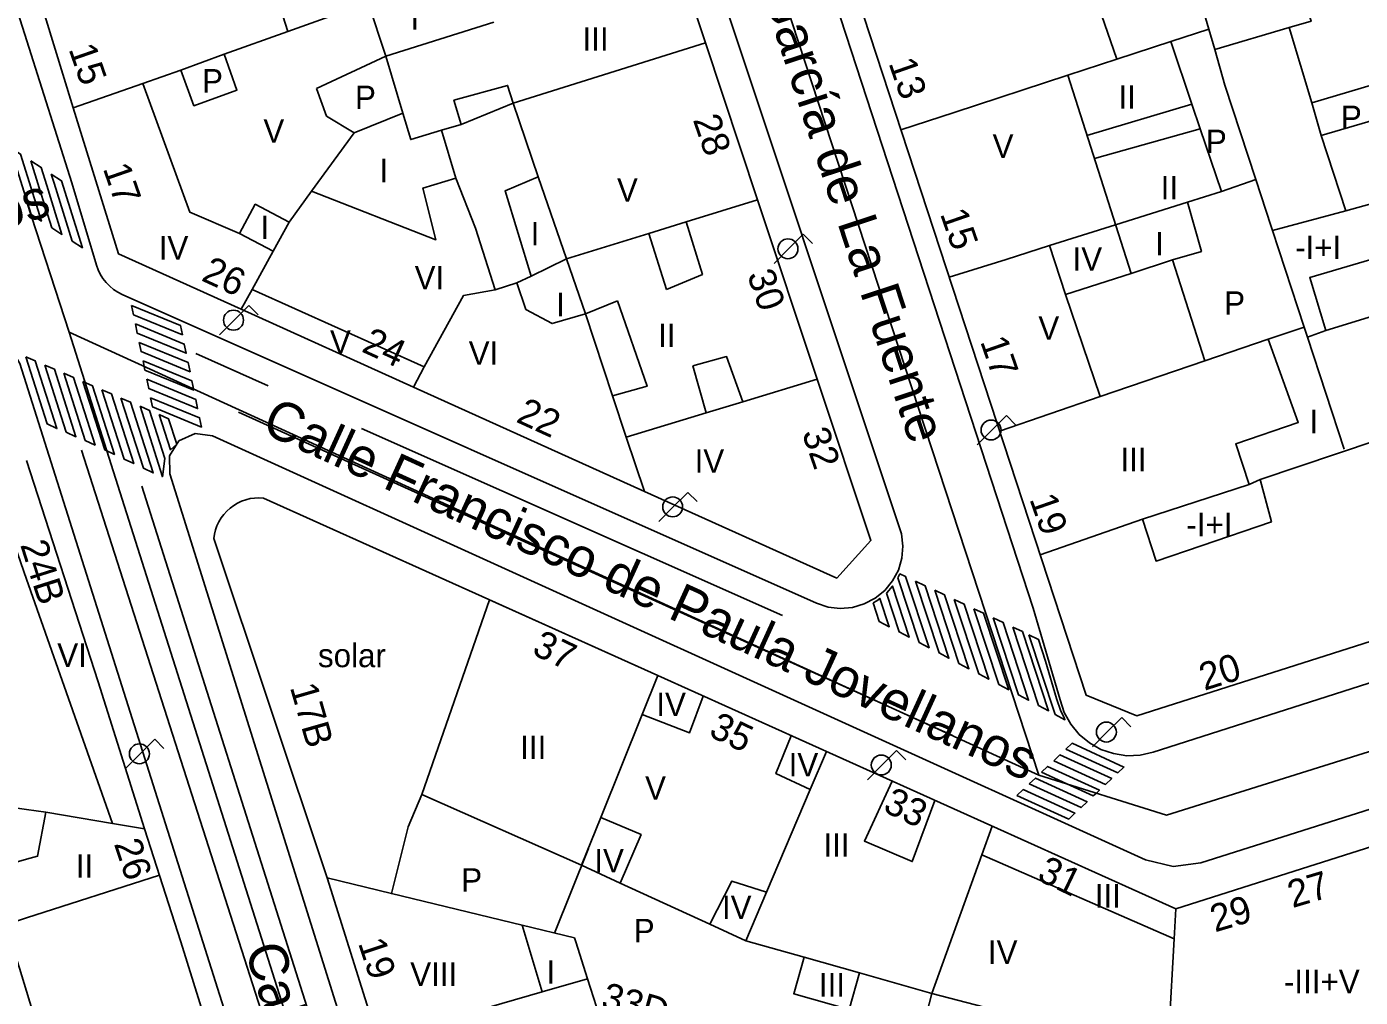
# Model space of a CAD drawing. Extents: x 282771 to 285132, y 4823109 to 4825496.
# Drawn here: x 284891.1 to 284976.4, y 4823659.6 to 4823721.7 of the extents above; entities that cross this region are included whole.
import ezdxf

# ---------------------------------------------------------------- set-up
doc = ezdxf.new("R2010")
doc.units = 0
for name, color, linetype in [('ACERA-BORDILLO', 7, 'Continuous'), ('CALLE-EJE', 7, 'Continuous'), ('CALLE-TEXTO', 7, 'Continuous'), ('EDIFICIO', 7, 'Continuous'), ('EDIFICIO-PROYECTADO', 7, 'Continuous'), ('FAROLA', 7, 'Continuous'), ('INTERIOR-EDIFICIO', 7, 'Continuous'), ('MEDIANERA', 7, 'Continuous'), ('NUM-PORTAL', 7, 'Continuous'), ('NUM-VADO', 7, 'Continuous'), ('PASO-PEATONES', 7, 'Continuous'), ('SENAL-VIARIA', 7, 'Continuous'), ('TXT-ALTURA-EDIFICIO', 7, 'Continuous')]:
    doc.layers.add(name, color=color, linetype=linetype)

msp = doc.modelspace()

# ---------------------------------------------------------------- linework, layer by layer
at = {"layer": 'ACERA-BORDILLO'}
for points in [[(284971.513, 4823780.843), (284999.853, 4823691.496), (284999.954, 4823691.123), (285000.021, 4823690.729), (285000.053, 4823690.319), (285000.044, 4823689.898), (284999.993, 4823689.47), (284999.897, 4823689.044), (284999.757, 4823688.625), (284999.574, 4823688.221), (284999.35, 4823687.837), (284999.089, 4823687.481), (284998.796, 4823687.156), (284998.477, 4823686.867), (284998.138, 4823686.617), (284997.785, 4823686.405), (284997.425, 4823686.233), (284997.063, 4823686.099), (284963.165, 4823675.274)], [(284963.165, 4823675.274), (284962.335, 4823675.084), (284961.485, 4823675.044), (284960.645, 4823675.174), (284959.835, 4823675.444), (284959.095, 4823675.864), (284958.435, 4823676.404), (284957.895, 4823677.064), (284957.485, 4823677.804), (284957.215, 4823678.614), (284955.495, 4823684.474), (284928.534, 4823767.111)], [(284893.966, 4823711.694), (284895.538, 4823706.435), (284895.644, 4823706.137), (284895.784, 4823705.847), (284895.957, 4823705.57), (284896.16, 4823705.313), (284896.389, 4823705.079), (284896.642, 4823704.872), (284896.911, 4823704.696), (284897.194, 4823704.553), (284941.625, 4823684.804), (284942.365, 4823684.554), (284943.145, 4823684.464), (284943.935, 4823684.534), (284944.685, 4823684.754), (284945.385, 4823685.124), (284945.995, 4823685.614), (284946.495, 4823686.224), (284946.865, 4823686.924), (284947.085, 4823687.674), (284947.155, 4823688.454), (284947.075, 4823689.244), (284921.809, 4823765.047)], [(284881.735, 4823750.132), (284891.076, 4823720.774), (284893.966, 4823711.694)], [(284889.987, 4823701.258), (284890.637, 4823700.136), (284917.28, 4823615.968)], [(284999.744, 4823678.814), (284966.234, 4823668.188), (284964.445, 4823667.962), (284962.692, 4823668.385), (284902.974, 4823695.504), (284901.85, 4823695.661), (284900.822, 4823695.181), (284900.22, 4823694.219), (284900.238, 4823693.084), (284924.49, 4823615.744), (284925.165, 4823614.465), (284926.347, 4823613.454), (284927.826, 4823612.97), (284929.269, 4823613.059), (285012.984, 4823633.818)]]:
    msp.add_lwpolyline(points, dxfattribs=at)
at = {"layer": 'CALLE-EJE'}
for points in [[(284955.855, 4823673.804), (284922.534, 4823775.414)], [(284893.795, 4823702.134), (284891.076, 4823710.454)], [(284955.855, 4823673.804), (284893.795, 4823702.134)], [(284923.785, 4823607.653), (284893.795, 4823702.134)], [(285005.746, 4823684.315), (284964.035, 4823671.244), (284955.855, 4823673.804)]]:
    msp.add_lwpolyline(points, dxfattribs=at)
at = {"layer": 'EDIFICIO'}
for points in [[(284970.016, 4823777.976), (284966.906, 4823780.216), (284932.316, 4823769.605), (284930.396, 4823765.855), (284958.885, 4823678.914), (284962.125, 4823677.584), (284995.946, 4823688.365), (284997.436, 4823692.355), (284970.016, 4823777.976)], [(284890.836, 4823726.974), (284891.076, 4823726.184), (284894.056, 4823716.504), (284896.955, 4823707.144), (284904.795, 4823703.604), (284915.825, 4823698.624), (284930.615, 4823691.954), (284942.935, 4823686.404), (284945.115, 4823688.804), (284941.666, 4823699.144), (284937.856, 4823710.615), (284934.516, 4823720.655), (284932.956, 4823725.345), (284929.496, 4823735.745), (284926.006, 4823746.225), (284923.676, 4823753.235), (284920.536, 4823762.705), (284917.396, 4823764.175), (284910.446, 4823761.975), (284901.036, 4823758.995), (284891.076, 4823755.845)], [(284906.925, 4823643.964), (284900.935, 4823663.124), (284898.625, 4823670.354), (284895.645, 4823679.774), (284891.075, 4823693.934)], [(284964.635, 4823665.254), (284931.475, 4823680.164), (284920.705, 4823685.014), (284916.365, 4823672.554), (284915.485, 4823670.484), (284914.425, 4823666.224), (284910.315, 4823667.224), (284913.545, 4823656.904)], [(284982.275, 4823670.845), (284972.205, 4823667.654), (284964.635, 4823665.254)]]:
    msp.add_lwpolyline(points, dxfattribs=at)
at = {"layer": 'EDIFICIO-PROYECTADO'}
for p, q in [((284931.475, 4823680.164), (284906.224, 4823691.528)), ((284910.315, 4823667.224), (284903.05, 4823688.93))]:
    msp.add_line(p, q, dxfattribs=at)
msp.add_arc((284905.927, 4823688.653), 2.89, 84.08755, 174.49437, dxfattribs=at)
at = {"layer": 'FAROLA'}
for p, q in [((284940.781, 4823708.406), (284939.841, 4823707.476)), ((284941.371, 4823707.816), (284940.781, 4823708.406)), ((284939.841, 4823707.476), (284938.911, 4823706.536)), ((284905.293, 4823703.838), (284904.353, 4823702.908)), ((284905.883, 4823703.248), (284905.293, 4823703.838)), ((284904.353, 4823702.908), (284903.423, 4823701.968)), ((284953.781, 4823696.811), (284952.841, 4823695.881)), ((284954.371, 4823696.221), (284953.781, 4823696.811)), ((284952.841, 4823695.881), (284951.911, 4823694.941)), ((284933.402, 4823691.892), (284932.462, 4823690.962)), ((284933.992, 4823691.302), (284933.402, 4823691.892)), ((284932.462, 4823690.962), (284931.532, 4823690.022)), ((284961.16, 4823677.486), (284960.22, 4823676.556)), ((284961.75, 4823676.896), (284961.16, 4823677.486)), ((284960.22, 4823676.556), (284959.29, 4823675.616)), ((284899.271, 4823676.094), (284898.331, 4823675.164)), ((284899.861, 4823675.504), (284899.271, 4823676.094)), ((284946.754, 4823675.378), (284945.814, 4823674.448)), ((284947.344, 4823674.788), (284946.754, 4823675.378)), ((284898.331, 4823675.164), (284897.401, 4823674.224)), ((284945.814, 4823674.448), (284944.884, 4823673.508))]:
    msp.add_line(p, q, dxfattribs=at)
for centre in [(284939.801, 4823707.476), (284904.313, 4823702.908), (284952.801, 4823695.881), (284932.422, 4823690.962), (284960.18, 4823676.556), (284898.291, 4823675.164), (284945.774, 4823674.448)]:
    msp.add_circle(centre, 0.638, dxfattribs=at)
at = {"layer": 'INTERIOR-EDIFICIO'}
for p, q in [((284914.066, 4823719.804), (284912.926, 4823723.214)), ((284909.636, 4823717.734), (284914.066, 4823719.804)), ((284926.846, 4823703.314), (284928.886, 4823704.154))]:
    msp.add_line(p, q, dxfattribs=at)
for points in [[(284978.056, 4823718.215), (284973.326, 4823716.825), (284971.876, 4823721.625), (284973.278, 4823722.038), (284967.366, 4823740.995), (284964.076, 4823751.545), (284968.576, 4823752.945), (284967.656, 4823755.915), (284963.156, 4823754.515), (284961.796, 4823758.355), (284954.956, 4823756.125), (284952.666, 4823763.195), (284944.736, 4823761.075), (284947.416, 4823753.165), (284949.226, 4823753.745), (284954.346, 4823738.745), (284950.626, 4823737.595), (284951.496, 4823734.755), (284955.216, 4823735.905), (284960.856, 4823719.605), (284957.716, 4823718.575), (284961.766, 4823705.905)], [(284912.926, 4823723.214), (284907.786, 4823721.374), (284904.636, 4823731.324)], [(284920.986, 4823721.984), (284914.066, 4823719.804)], [(284900.946, 4823718.914), (284903.706, 4823719.924), (284904.536, 4823717.634), (284901.776, 4823716.624), (284900.946, 4823718.914)], [(284914.066, 4823719.804), (284915.146, 4823716.164), (284915.656, 4823714.464), (284917.616, 4823715.074), (284918.886, 4823715.434), (284918.416, 4823716.984), (284921.856, 4823717.924), (284922.216, 4823716.784), (284923.816, 4823712.084), (284925.626, 4823706.834), (284926.846, 4823703.314)], [(284926.846, 4823703.314), (284924.705, 4823702.694), (284923.016, 4823703.594), (284922.456, 4823705.294), (284921.066, 4823704.844), (284919.806, 4823708.794), (284918.536, 4823712.004), (284916.426, 4823711.354), (284917.266, 4823708.054), (284909.316, 4823711.154), (284912.046, 4823714.904), (284910.266, 4823715.964), (284909.636, 4823717.734)], [(284978.046, 4823710.605), (284975.516, 4823709.915), (284973.936, 4823714.725), (284978.666, 4823716.115)], [(284906.856, 4823707.324), (284904.706, 4823708.454), (284905.706, 4823710.324), (284907.876, 4823709.174), (284906.856, 4823707.324)], [(284932.016, 4823704.874), (284934.326, 4823705.834), (284933.276, 4823709.194), (284930.896, 4823708.464), (284932.016, 4823704.874)], [(284982.766, 4823704.875), (284974.226, 4823702.245), (284973.196, 4823705.635), (284979.076, 4823707.375)], [(284961.766, 4823705.905), (284957.566, 4823704.555), (284959.776, 4823698.015), (284966.476, 4823700.315), (284970.536, 4823701.685), (284972.466, 4823696.355), (284968.456, 4823694.995), (284969.316, 4823692.385), (284962.495, 4823690.175), (284963.365, 4823687.495), (284966.245, 4823688.475), (284970.745, 4823690.005), (284970.026, 4823692.705), (284984.876, 4823697.705)], [(284928.886, 4823704.154), (284930.785, 4823698.684), (284928.575, 4823698.074), (284926.846, 4823703.314)], [(284933.715, 4823699.984), (284935.876, 4823700.584), (284936.905, 4823697.694), (284934.555, 4823696.984), (284933.715, 4823699.984)], [(284920.705, 4823685.014), (284916.365, 4823672.554), (284926.595, 4823668.034), (284929.065, 4823666.894), (284934.805, 4823664.254), (284937.105, 4823663.204), (284940.828, 4823662.151), (284940.166, 4823659.811), (284943.715, 4823658.807), (284944.377, 4823661.146), (284949.015, 4823659.834), (284952.385, 4823658.964), (284953.905, 4823658.484), (284953.645, 4823657.804), (284956.115, 4823657.134), (284956.415, 4823658.024), (284962.105, 4823657.164), (284964.155, 4823657.044), (284964.295, 4823654.734), (284968.394, 4823654.23), (284969.953, 4823654.59), (284970.244, 4823656.962), (284973.609, 4823656.549), (284985.642, 4823659.329)], [(284888.595, 4823667.724), (284891.075, 4823668.414), (284891.775, 4823668.614), (284892.295, 4823671.434), (284891.075, 4823671.604), (284887.665, 4823672.094), (284885.565, 4823672.374), (284884.575, 4823675.944), (284883.725, 4823676.114), (284880.725, 4823674.184), (284880.275, 4823672.664), (284878.765, 4823672.874), (284876.965, 4823678.724), (284874.365, 4823677.894), (284876.035, 4823673.064), (284872.915, 4823673.263), (284868.753, 4823671.902), (284872.285, 4823661.103), (284877.505, 4823645.143)], [(284900.305, 4823629.503), (284891.075, 4823659.974), (284890.611, 4823661.44), (284889.876, 4823663.781), (284888.595, 4823667.724)], [(284930.625, 4823649.414), (284926.965, 4823660.774), (284926.215, 4823663.124), (284926.135, 4823663.384), (284922.785, 4823664.194), (284914.425, 4823666.224), (284910.315, 4823667.224)]]:
    msp.add_lwpolyline(points, dxfattribs=at)
at = {"layer": 'MEDIANERA'}
for p, q in [((284966.736, 4823721.535), (284964.296, 4823720.735)), ((284967.126, 4823720.225), (284966.736, 4823721.535)), ((284971.876, 4823721.625), (284967.126, 4823720.225)), ((284903.706, 4823719.924), (284907.786, 4823721.374)), ((284964.296, 4823720.735), (284960.856, 4823719.605)), ((284965.646, 4823716.735), (284964.296, 4823720.735)), ((284898.506, 4823718.054), (284900.946, 4823718.914)), ((284898.506, 4823718.054), (284894.056, 4823716.504)), ((284965.646, 4823716.735), (284958.936, 4823714.725)), ((284966.176, 4823715.155), (284965.646, 4823716.735)), ((284973.936, 4823714.725), (284973.326, 4823716.825)), ((284915.146, 4823716.164), (284912.046, 4823714.904)), ((284917.616, 4823715.074), (284918.536, 4823712.004)), ((284959.416, 4823713.245), (284966.176, 4823715.155)), ((284966.176, 4823715.155), (284967.546, 4823711.145)), ((284969.746, 4823711.905), (284967.546, 4823711.145)), ((284907.876, 4823709.174), (284909.316, 4823711.154)), ((284933.276, 4823709.194), (284937.856, 4823710.615)), ((284967.546, 4823711.145), (284965.366, 4823710.455)), ((284975.516, 4823709.915), (284970.816, 4823708.645)), ((284970.816, 4823708.645), (284972.836, 4823702.465)), ((284905.505, 4823704.874), (284906.856, 4823707.324)), ((284964.416, 4823706.765), (284961.766, 4823705.905)), ((284966.476, 4823700.315), (284964.416, 4823706.765)), ((284922.456, 4823705.294), (284923.356, 4823705.734)), ((284905.505, 4823704.874), (284904.795, 4823703.604)), ((284916.525, 4823699.924), (284905.505, 4823704.874)), ((284970.536, 4823701.685), (284972.836, 4823702.465)), ((284972.836, 4823702.465), (284973.046, 4823701.825)), ((284973.046, 4823701.825), (284974.226, 4823702.245)), ((284973.046, 4823701.825), (284975.406, 4823694.665)), ((284916.525, 4823699.924), (284915.825, 4823698.624)), ((284936.905, 4823697.694), (284941.666, 4823699.144)), ((284929.455, 4823695.434), (284928.575, 4823698.074)), ((284953.346, 4823695.815), (284959.776, 4823698.015)), ((284929.455, 4823695.434), (284934.555, 4823696.984)), ((284930.615, 4823691.954), (284929.455, 4823695.434)), ((284970.026, 4823692.705), (284969.316, 4823692.385)), ((284962.495, 4823690.175), (284955.935, 4823687.905)), ((284930.475, 4823677.674), (284931.475, 4823680.164)), ((284930.475, 4823677.674), (284927.825, 4823671.094)), ((284941.225, 4823672.874), (284942.265, 4823675.314)), ((284938.425, 4823666.304), (284941.225, 4823672.874)), ((284896.565, 4823670.704), (284892.295, 4823671.434)), ((284896.565, 4823670.704), (284898.625, 4823670.354)), ((284952.205, 4823668.694), (284952.865, 4823670.534)), ((284952.205, 4823668.694), (284964.515, 4823663.324)), ((284937.105, 4823663.204), (284938.425, 4823666.304)), ((284964.635, 4823665.254), (284964.515, 4823663.324)), ((284922.785, 4823664.194), (284924.075, 4823659.934)), ((284926.215, 4823663.124), (284926.135, 4823663.384)), ((284964.515, 4823663.324), (284964.155, 4823657.044)), ((284940.828, 4823662.151), (284944.377, 4823661.146)), ((284924.075, 4823659.934), (284926.965, 4823660.774)), ((284924.075, 4823659.934), (284913.545, 4823656.904))]:
    msp.add_line(p, q, dxfattribs=at)
for points in [[(284966.736, 4823721.535), (284964.036, 4823730.715), (284963.596, 4823732.225)], [(284934.516, 4823720.655), (284922.216, 4823716.784), (284918.886, 4823715.434)], [(284967.126, 4823720.225), (284967.766, 4823717.935), (284969.746, 4823711.905)], [(284904.706, 4823708.454), (284901.516, 4823709.814), (284898.506, 4823718.054)], [(284957.716, 4823718.575), (284950.436, 4823716.205), (284947.026, 4823715.095)], [(284923.356, 4823705.734), (284921.696, 4823711.174), (284923.816, 4823712.084)], [(284969.746, 4823711.905), (284970.736, 4823708.905), (284970.816, 4823708.645)], [(284965.366, 4823710.455), (284960.766, 4823709.005), (284956.546, 4823707.685)], [(284964.416, 4823706.765), (284966.266, 4823707.305), (284965.366, 4823710.455)], [(284930.896, 4823708.464), (284925.626, 4823706.834), (284923.356, 4823705.734)], [(284956.546, 4823707.685), (284953.756, 4823706.785), (284950.116, 4823705.655)], [(284956.546, 4823707.685), (284957.566, 4823704.555), (284957.546, 4823704.545)], [(284921.066, 4823704.844), (284919.026, 4823704.484), (284916.525, 4823699.924)], [(284886.545, 4823694.464), (284888.425, 4823693.904), (284891.075, 4823686.344), (284896.565, 4823670.704)], [(284914.425, 4823666.224), (284915.485, 4823670.484), (284916.365, 4823672.554), (284920.705, 4823685.014)], [(284934.375, 4823678.854), (284933.505, 4823676.514), (284930.475, 4823677.674)], [(284941.225, 4823672.874), (284939.035, 4823673.894), (284940.005, 4823676.324)], [(284946.475, 4823673.414), (284944.695, 4823669.584), (284947.755, 4823668.264), (284949.205, 4823672.184)], [(284927.825, 4823671.094), (284926.595, 4823668.034), (284927.03, 4823669.116), (284924.853, 4823663.694)], [(284927.825, 4823671.094), (284930.405, 4823669.994), (284929.065, 4823666.894)], [(284948.475, 4823657.754), (284949.015, 4823659.834), (284952.205, 4823668.694)], [(284889.732, 4823664.223), (284891.075, 4823664.673), (284899.568, 4823667.404)], [(284934.805, 4823664.254), (284936.215, 4823667.024), (284938.425, 4823666.304)]]:
    msp.add_lwpolyline(points, dxfattribs=at)
at = {"layer": 'PASO-PEATONES'}
for points in [[(284890.025, 4823713.962), (284890.682, 4823713.534), (284892.019, 4823709.251), (284891.362, 4823709.678)], [(284891.339, 4823713.107), (284891.996, 4823712.68), (284892.36, 4823711.516), (284893.333, 4823708.396), (284892.676, 4823708.823), (284891.882, 4823711.367)], [(284892.653, 4823712.252), (284893.311, 4823711.825), (284893.314, 4823711.814), (284894.648, 4823707.541), (284893.991, 4823707.969), (284892.837, 4823711.665)], [(284897.791, 4823703.846), (284900.922, 4823702.563), (284901.043, 4823701.973), (284897.913, 4823703.253)], [(284898.034, 4823702.666), (284901.165, 4823701.383), (284901.287, 4823700.793), (284898.156, 4823702.075)], [(284898.277, 4823701.485), (284901.408, 4823700.202), (284901.53, 4823699.612), (284898.399, 4823700.895)], [(284891.017, 4823700.565), (284891.627, 4823700.301), (284893.012, 4823695.977), (284892.391, 4823696.275)], [(284898.521, 4823700.305), (284901.652, 4823699.022), (284901.773, 4823698.432), (284898.642, 4823699.715)], [(284892.236, 4823700.038), (284892.846, 4823699.774), (284894.231, 4823695.449), (284893.61, 4823695.747)], [(284893.455, 4823699.51), (284894.065, 4823699.246), (284895.45, 4823694.921), (284894.829, 4823695.219)], [(284894.674, 4823698.982), (284895.284, 4823698.718), (284896.691, 4823694.324), (284896.07, 4823694.623)], [(284895.893, 4823698.454), (284896.503, 4823698.19), (284897.932, 4823693.728), (284897.311, 4823694.026)], [(284898.764, 4823699.125), (284901.895, 4823697.842), (284902.016, 4823697.252), (284898.885, 4823698.534)], [(284897.112, 4823697.926), (284897.722, 4823697.662), (284899.173, 4823693.132), (284898.552, 4823693.43)], [(284899.007, 4823697.944), (284902.138, 4823696.661), (284902.26, 4823696.071), (284899.129, 4823697.354)], [(284898.332, 4823697.398), (284898.941, 4823697.134), (284899.928, 4823694.051), (284899.775, 4823692.89)], [(284899.551, 4823696.871), (284900.16, 4823696.607), (284900.679, 4823694.986), (284900.274, 4823694.613)], [(284946.831, 4823686.431), (284946.961, 4823686.678), (284947.334, 4823686.502), (284948.832, 4823681.953), (284948.195, 4823682.289)], [(284946.103, 4823685.444), (284946.137, 4823685.471), (284946.482, 4823685.892), (284947.558, 4823682.625), (284946.921, 4823682.961)], [(284947.955, 4823686.213), (284948.579, 4823685.919), (284950.106, 4823681.282), (284949.469, 4823681.617)], [(284949.202, 4823685.625), (284949.825, 4823685.331), (284951.38, 4823680.61), (284950.745, 4823680.944)], [(284945.253, 4823684.828), (284945.496, 4823684.956), (284945.687, 4823685.11), (284946.284, 4823683.296), (284945.647, 4823683.632)], [(284950.448, 4823685.037), (284951.071, 4823684.744), (284952.654, 4823679.938), (284952.019, 4823680.273)], [(284951.695, 4823684.45), (284952.318, 4823684.156), (284953.928, 4823679.267), (284953.293, 4823679.602)], [(284952.941, 4823683.862), (284953.564, 4823683.568), (284955.202, 4823678.595), (284954.566, 4823678.93)], [(284954.187, 4823683.274), (284954.811, 4823682.98), (284956.476, 4823677.924), (284955.84, 4823678.259)], [(284955.212, 4823682.778), (284955.836, 4823682.484), (284956.291, 4823681.101), (284956.994, 4823678.707), (284957.264, 4823677.897), (284957.467, 4823677.53), (284957.528, 4823677.344), (284956.892, 4823677.68)], [(284957.596, 4823675.465), (284957.989, 4823675.836), (284961.304, 4823674.318), (284960.911, 4823673.948)], [(284956.811, 4823674.725), (284957.198, 4823675.089), (284960.519, 4823673.578), (284960.126, 4823673.207)], [(284956.027, 4823673.984), (284956.419, 4823674.355), (284959.734, 4823672.837), (284959.538, 4823672.652), (284959.342, 4823672.467), (284957.64, 4823673.246)], [(284954.457, 4823672.503), (284954.849, 4823672.874), (284958.164, 4823671.356), (284957.772, 4823670.986)], [(284955.242, 4823673.244), (284955.634, 4823673.614), (284958.949, 4823672.097), (284958.557, 4823671.726)]]:
    msp.add_lwpolyline(points, close=True, dxfattribs=at)
at = {"layer": 'SENAL-VIARIA'}
for p, q in [((284901.909, 4823700.77), (284906.533, 4823698.702)), ((284904.629, 4823697.015), (284950.321, 4823676.335)), ((284912.516, 4823695.981), (284939.442, 4823684.008)), ((284894.587, 4823694.591), (284908.196, 4823652.162)), ((284922.258, 4823617.209), (284898.448, 4823692.294))]:
    msp.add_line(p, q, dxfattribs=at)

# ---------------------------------------------------------------- texts
at = {"layer": 'CALLE-TEXTO'}
for s, rotation, p in [('Calle Domingo García de La Fuente', 288.15523, (284930.959, 4823745.716)), ('Calle Fco. de Paula Jovellanos', 17.57813, (284848.992, 4823695.811)), ('Calle Francisco de Paula Jovellanos', 335.46387, (284906.007, 4823695.771)), ('Calle Caveda', 287.61, (284905.017, 4823662.648))]:
    msp.add_text(s, height=2.5, rotation=rotation, dxfattribs=at).set_placement(p)
at = {"layer": 'NUM-PORTAL'}
for s, rotation, p in [('15', 289.18942, (284893.744, 4823720.261)), ('13', 289.18943, (284946.223, 4823719.361)), ('28', 289.18943, (284933.699, 4823715.739)), ('17', 289.18942, (284895.938, 4823712.622)), ('15', 289.18943, (284949.522, 4823709.717)), ('26', 335.39022, (284902.184, 4823705.472)), ('30', 289.18943, (284937.168, 4823705.817)), ('24', 335.39022, (284912.44, 4823700.925)), ('17', 289.18943, (284952.088, 4823701.549)), ('22', 335.39022, (284922.331, 4823696.429)), ('32', 289.18943, (284940.676, 4823695.698)), ('19', 289.18943, (284955.243, 4823691.469)), ('24B', 287.642, (284890.651, 4823688.54)), ('20', 17.56062, (284966.453, 4823679.192)), ('17B', 286.03297, (284907.915, 4823679.427)), ('35', 334.3902, (284934.655, 4823676.331)), ('33', 334.3902, (284945.808, 4823671.52)), ('26', 288.48942, (284896.649, 4823669.41)), ('31', 334.3902, (284955.67, 4823667.125)), ('27', 16.55063, (284972.091, 4823665.288)), ('19', 288.48942, (284912.272, 4823663.058)), ('33D', 344.52039, (284927.76, 4823658.886))]:
    msp.add_text(s, height=1.75, rotation=rotation, dxfattribs=at).set_placement(p)
at = {"layer": 'NUM-VADO'}
for s, rotation, p in [('37', 334.3902, (284923.34, 4823681.573)), ('29', 16.55063, (284967.13, 4823663.733))]:
    msp.add_text(s, height=1.75, rotation=rotation, dxfattribs=at).set_placement(p)
at = {"layer": 'TXT-ALTURA-EDIFICIO'}
for s, rotation, p in [('I', 0.0006, (284915.645, 4823721.504)), ('III', 0.0006, (284926.654, 4823720.155)), ('P', 0.00059, (284902.3, 4823717.474)), ('P', 0.00059, (284912.09, 4823716.414)), ('II', 0.00059, (284960.954, 4823716.445)), ('P', 0.00059, (284975.19, 4823715.135)), ('V', 0.00059, (284906.227, 4823714.264)), ('V', 0.00059, (284952.897, 4823713.295)), ('P', 0.00059, (284966.55, 4823713.595)), ('I', 0.00059, (284913.654, 4823711.734)), ('II', 0.00059, (284963.654, 4823710.635)), ('V', 0.00059, (284928.857, 4823710.494)), ('I', 0.00059, (284906.034, 4823708.094)), ('I', 0.00059, (284923.334, 4823707.694)), ('IV', 0.00059, (284899.526, 4823706.784)), ('I', 0.00059, (284963.305, 4823707.055)), ('-I+I', 0.00059, (284972.262, 4823706.815)), ('IV', 0.00059, (284958.016, 4823706.075)), ('VI', 0.00059, (284915.906, 4823704.884)), ('I', 0.00059, (284924.964, 4823703.164)), ('P', 0.00059, (284967.72, 4823703.255)), ('II', 0.00059, (284931.494, 4823701.194)), ('V', 0.00059, (284955.827, 4823701.655)), ('V', 0.00059, (284910.487, 4823700.764)), ('VI', 0.00059, (284919.366, 4823700.054)), ('I', 0.00059, (284973.174, 4823695.675)), ('IV', 0.00059, (284933.826, 4823693.144)), ('III', 0.00059, (284961.084, 4823693.245)), ('-I+I', 0.00059, (284965.302, 4823689.085)), ('VI', 0.00059, (284893.036, 4823680.724)), ('IV', 0.00059, (284931.376, 4823677.574)), ('III', 0.00059, (284922.663, 4823674.834)), ('IV', 0.00059, (284939.846, 4823673.714)), ('V', 0.00059, (284930.656, 4823672.224)), ('III', 0.00059, (284942.073, 4823668.581)), ('II', 0.00059, (284894.224, 4823667.236)), ('IV', 0.00059, (284927.406, 4823667.574)), ('P', 0.00059, (284918.89, 4823666.344)), ('IV', 0.00059, (284935.576, 4823664.594)), ('III', 0.00059, (284959.443, 4823665.324)), ('P', 0.00059, (284929.93, 4823663.104)), ('IV', 0.00059, (284952.596, 4823661.724)), ('VIII', 0.00059, (284915.625, 4823660.314)), ('I', 0.00059, (284924.344, 4823660.454)), ('III', 0.00059, (284941.783, 4823659.634)), ('-III+V', 0.00059, (284971.543, 4823659.845))]:
    msp.add_text(s, height=1.5, rotation=rotation, dxfattribs=at).set_placement(p)
msp.add_text('solar', height=1.5, dxfattribs=at).set_placement((284909.72, 4823680.706))

doc.saveas('drawing.dxf')
